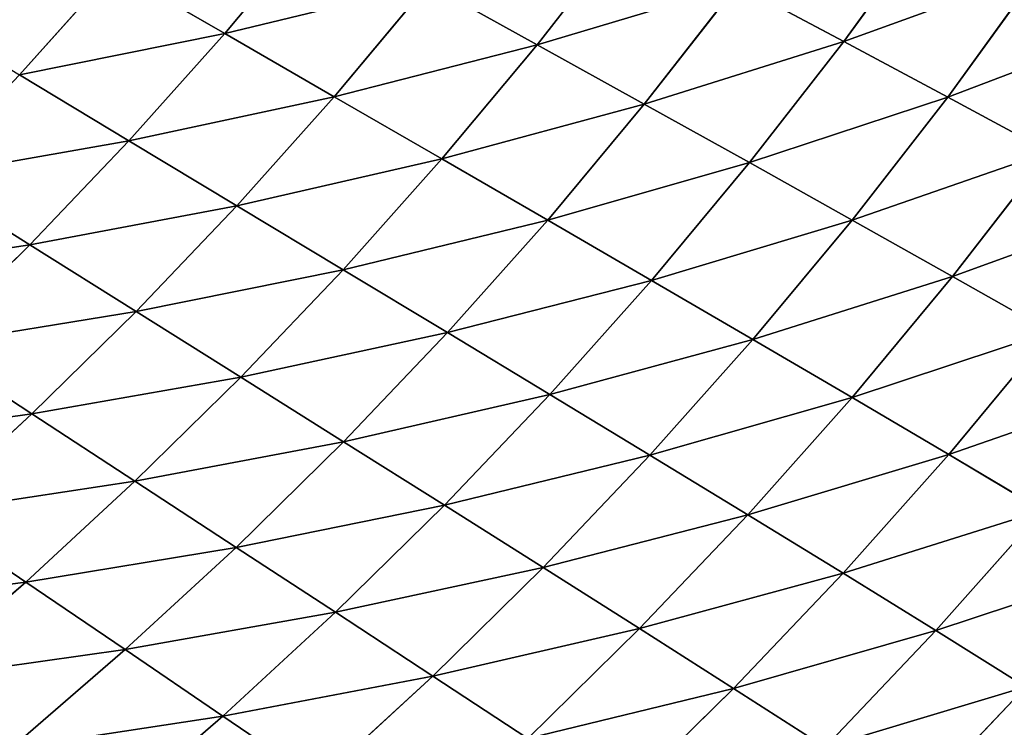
# Model space of a CAD drawing. Extents: x 0 to 500, y 0 to 390.
# Tile 709 of 1056: x 404 to 431, y 82 to 101. Entities that reach past the tile are written whole.
import ezdxf

# ---------------------------------------------------------------- set-up
doc = ezdxf.new("R2010")
doc.units = 0
doc.header["$LTSCALE"] = 25.4
doc.layers.get('0').update_dxf_attribs({"linetype": 'CONTINUOUS'})

# ---------------------------------------------------------------- blocks, each defined once
blk = doc.blocks.new('ATLANTA505_-_S_STL')
at = {"color": 0}
for p, q in [((428.352, 73.245, 310.281), (431.354, 73.161, 307.124)), ((428.352, 73.245, 310.281), (431.354, 73.161, 307.124)), ((431.354, 73.161, 307.124), (428.942, 70.243, 305.617)), ((431.354, 73.161, 307.124), (428.942, 70.243, 305.617)), ((425.973, 70.328, 308.738), (423.521, 67.53, 307.164)), ((425.973, 70.328, 308.738), (423.521, 67.53, 307.164)), ((428.942, 70.243, 305.617), (425.973, 70.328, 308.738)), ((428.942, 70.243, 305.617), (425.973, 70.328, 308.738)), ((428.942, 70.243, 305.617), (426.457, 67.446, 304.081)), ((428.942, 70.243, 305.617), (426.457, 67.446, 304.081)), ((431.805, 70.165, 302.395), (428.942, 70.243, 305.617)), ((431.805, 70.165, 302.395), (428.942, 70.243, 305.617)), ((431.805, 70.165, 302.395), (429.288, 67.367, 300.898)), ((431.805, 70.165, 302.395), (429.288, 67.367, 300.898)), ((420.482, 67.621, 310.15), (423.521, 67.53, 307.164)), ((420.482, 67.621, 310.15), (423.521, 67.53, 307.164)), ((423.521, 67.53, 307.164), (421.001, 64.855, 305.559)), ((423.521, 67.53, 307.164), (421.001, 64.855, 305.559)), ((423.521, 67.53, 307.164), (426.457, 67.446, 304.081)), ((423.521, 67.53, 307.164), (426.457, 67.446, 304.081)), ((426.457, 67.446, 304.081), (423.901, 64.771, 302.514)), ((426.457, 67.446, 304.081), (423.901, 64.771, 302.514)), ((426.457, 67.446, 304.081), (429.288, 67.367, 300.898)), ((426.457, 67.446, 304.081), (429.288, 67.367, 300.898)), ((429.288, 67.367, 300.898), (426.698, 64.693, 299.372)), ((429.288, 67.367, 300.898), (426.698, 64.693, 299.372)), ((429.288, 67.367, 300.898), (432.013, 67.296, 297.615)), ((429.288, 67.367, 300.898), (432.013, 67.296, 297.615)), ((432.013, 67.296, 297.615), (429.392, 64.623, 296.131)), ((432.013, 67.296, 297.615), (429.392, 64.623, 296.131)), ((417.999, 64.945, 308.508), (415.452, 62.394, 306.834)), ((417.999, 64.945, 308.508), (415.452, 62.394, 306.834)), ((421.001, 64.855, 305.559), (417.999, 64.945, 308.508)), ((421.001, 64.855, 305.559), (417.999, 64.945, 308.508)), ((421.001, 64.855, 305.559), (418.415, 62.304, 303.923)), ((421.001, 64.855, 305.559), (418.415, 62.304, 303.923)), ((423.901, 64.771, 302.514), (421.001, 64.855, 305.559)), ((423.901, 64.771, 302.514), (421.001, 64.855, 305.559)), ((423.901, 64.771, 302.514), (421.277, 62.221, 300.918)), ((423.901, 64.771, 302.514), (421.277, 62.221, 300.918)), ((426.698, 64.693, 299.372), (423.901, 64.771, 302.514)), ((426.698, 64.693, 299.372), (423.901, 64.771, 302.514)), ((426.698, 64.693, 299.372), (424.04, 62.145, 297.817)), ((426.698, 64.693, 299.372), (424.04, 62.145, 297.817)), ((429.392, 64.623, 296.131), (426.698, 64.693, 299.372)), ((429.392, 64.623, 296.131), (426.698, 64.693, 299.372)), ((429.392, 64.623, 296.131), (426.702, 62.076, 294.62)), ((429.392, 64.623, 296.131), (426.702, 62.076, 294.62)), ((431.983, 64.559, 292.791), (429.261, 62.015, 291.325)), ((431.983, 64.559, 292.791), (429.261, 62.015, 291.325)), ((431.983, 64.559, 292.791), (429.392, 64.623, 296.131)), ((431.983, 64.559, 292.791), (429.392, 64.623, 296.131)), ((412.391, 62.49, 309.651), (409.827, 60.063, 307.906)), ((412.391, 62.49, 309.651), (409.827, 60.063, 307.906)), ((412.391, 62.49, 309.651), (415.452, 62.394, 306.834)), ((412.391, 62.49, 309.651), (415.452, 62.394, 306.834)), ((415.452, 62.394, 306.834), (412.845, 59.969, 305.126)), ((415.452, 62.394, 306.834), (412.845, 59.969, 305.126)), ((415.452, 62.394, 306.834), (418.415, 62.304, 303.923)), ((415.452, 62.394, 306.834), (418.415, 62.304, 303.923)), ((418.415, 62.304, 303.923), (415.767, 59.881, 302.255)), ((418.415, 62.304, 303.923), (415.767, 59.881, 302.255)), ((418.415, 62.304, 303.923), (421.277, 62.221, 300.918)), ((418.415, 62.304, 303.923), (421.277, 62.221, 300.918)), ((421.277, 62.221, 300.918), (418.591, 59.8, 299.291)), ((421.277, 62.221, 300.918), (418.591, 59.8, 299.291)), ((421.277, 62.221, 300.918), (424.04, 62.145, 297.817)), ((421.277, 62.221, 300.918), (424.04, 62.145, 297.817)), ((424.04, 62.145, 297.817), (421.317, 59.725, 296.233)), ((424.04, 62.145, 297.817), (421.317, 59.725, 296.233)), ((426.702, 62.076, 294.62), (423.945, 59.658, 293.08)), ((426.702, 62.076, 294.62), (423.945, 59.658, 293.08)), ((424.04, 62.145, 297.817), (426.702, 62.076, 294.62)), ((424.04, 62.145, 297.817), (426.702, 62.076, 294.62)), ((426.702, 62.076, 294.62), (429.261, 62.015, 291.325)), ((426.702, 62.076, 294.62), (429.261, 62.015, 291.325)), ((429.261, 62.015, 291.325), (426.472, 59.599, 289.832)), ((429.261, 62.015, 291.325), (426.472, 59.599, 289.832)), ((429.261, 62.015, 291.325), (431.718, 61.96, 287.931)), ((429.261, 62.015, 291.325), (431.718, 61.96, 287.931)), ((409.827, 60.063, 307.906), (406.712, 60.165, 310.595)), ((409.827, 60.063, 307.906), (406.712, 60.165, 310.595)), ((409.827, 60.063, 307.906), (407.207, 57.762, 306.127)), ((409.827, 60.063, 307.906), (407.207, 57.762, 306.127)), ((412.845, 59.969, 305.126), (409.827, 60.063, 307.906)), ((412.845, 59.969, 305.126), (409.827, 60.063, 307.906)), ((412.845, 59.969, 305.126), (410.182, 57.669, 303.386)), ((412.845, 59.969, 305.126), (410.182, 57.669, 303.386)), ((415.767, 59.881, 302.255), (412.845, 59.969, 305.126)), ((415.767, 59.881, 302.255), (412.845, 59.969, 305.126)), ((415.767, 59.881, 302.255), (413.061, 57.583, 300.555)), ((415.767, 59.881, 302.255), (413.061, 57.583, 300.555)), ((418.591, 59.8, 299.291), (415.767, 59.881, 302.255)), ((418.591, 59.8, 299.291), (415.767, 59.881, 302.255)), ((418.591, 59.8, 299.291), (415.846, 57.504, 297.633)), ((418.591, 59.8, 299.291), (415.846, 57.504, 297.633)), ((421.317, 59.725, 296.233), (418.535, 57.432, 294.62)), ((421.317, 59.725, 296.233), (418.535, 57.432, 294.62)), ((421.317, 59.725, 296.233), (418.591, 59.8, 299.291)), ((421.317, 59.725, 296.233), (418.591, 59.8, 299.291)), ((423.945, 59.658, 293.08), (421.317, 59.725, 296.233)), ((423.945, 59.658, 293.08), (421.317, 59.725, 296.233)), ((423.945, 59.658, 293.08), (421.126, 57.367, 291.513)), ((423.945, 59.658, 293.08), (421.126, 57.367, 291.513)), ((426.472, 59.599, 289.832), (423.621, 57.31, 288.313)), ((426.472, 59.599, 289.832), (423.621, 57.31, 288.313)), ((426.472, 59.599, 289.832), (423.945, 59.658, 293.08)), ((426.472, 59.599, 289.832), (423.945, 59.658, 293.08)), ((428.899, 59.547, 286.487), (426.472, 59.599, 289.832)), ((428.899, 59.547, 286.487), (426.472, 59.599, 289.832)), ((404.139, 57.861, 308.779), (407.207, 57.762, 306.127)), ((404.139, 57.861, 308.779), (407.207, 57.762, 306.127)), ((407.207, 57.762, 306.127), (404.538, 55.581, 304.315)), ((407.207, 57.762, 306.127), (404.538, 55.581, 304.315)), ((407.207, 57.762, 306.127), (410.182, 57.669, 303.386)), ((407.207, 57.762, 306.127), (410.182, 57.669, 303.386)), ((410.182, 57.669, 303.386), (407.467, 55.491, 301.614)), ((410.182, 57.669, 303.386), (407.467, 55.491, 301.614)), ((410.182, 57.669, 303.386), (413.061, 57.583, 300.555)), ((410.182, 57.669, 303.386), (413.061, 57.583, 300.555)), ((413.061, 57.583, 300.555), (410.304, 55.408, 298.825)), ((413.061, 57.583, 300.555), (410.304, 55.408, 298.825)), ((413.061, 57.583, 300.555), (415.846, 57.504, 297.633)), ((413.061, 57.583, 300.555), (415.846, 57.504, 297.633)), ((415.846, 57.504, 297.633), (413.047, 55.331, 295.947)), ((415.846, 57.504, 297.633), (413.047, 55.331, 295.947)), ((418.535, 57.432, 294.62), (415.697, 55.262, 292.979)), ((418.535, 57.432, 294.62), (415.697, 55.262, 292.979)), ((415.846, 57.504, 297.633), (418.535, 57.432, 294.62)), ((415.846, 57.504, 297.633), (418.535, 57.432, 294.62)), ((421.126, 57.367, 291.513), (418.252, 55.2, 289.92)), ((421.126, 57.367, 291.513), (418.252, 55.2, 289.92)), ((418.535, 57.432, 294.62), (421.126, 57.367, 291.513)), ((418.535, 57.432, 294.62), (421.126, 57.367, 291.513)), ((421.126, 57.367, 291.513), (423.621, 57.31, 288.313)), ((421.126, 57.367, 291.513), (423.621, 57.31, 288.313)), ((404.538, 55.581, 304.315), (401.517, 55.678, 306.93)), ((404.538, 55.581, 304.315), (401.517, 55.678, 306.93)), ((404.538, 55.581, 304.315), (401.823, 53.52, 302.473)), ((404.538, 55.581, 304.315), (401.823, 53.52, 302.473)), ((407.467, 55.491, 301.614), (404.538, 55.581, 304.315)), ((407.467, 55.491, 301.614), (404.538, 55.581, 304.315)), ((407.467, 55.491, 301.614), (404.706, 53.433, 299.812)), ((407.467, 55.491, 301.614), (404.706, 53.433, 299.812)), ((410.304, 55.408, 298.825), (407.467, 55.491, 301.614)), ((410.304, 55.408, 298.825), (407.467, 55.491, 301.614)), ((410.304, 55.408, 298.825), (407.498, 53.352, 297.066)), ((410.304, 55.408, 298.825), (407.498, 53.352, 297.066)), ((413.047, 55.331, 295.947), (410.199, 53.279, 294.233)), ((413.047, 55.331, 295.947), (410.199, 53.279, 294.233)), ((413.047, 55.331, 295.947), (410.304, 55.408, 298.825)), ((413.047, 55.331, 295.947), (410.304, 55.408, 298.825)), ((415.697, 55.262, 292.979), (412.809, 53.212, 291.312)), ((415.697, 55.262, 292.979), (412.809, 53.212, 291.312)), ((415.697, 55.262, 292.979), (413.047, 55.331, 295.947)), ((415.697, 55.262, 292.979), (413.047, 55.331, 295.947)), ((418.252, 55.2, 289.92), (415.326, 53.153, 288.301)), ((418.252, 55.2, 289.92), (415.326, 53.153, 288.301)), ((418.252, 55.2, 289.92), (415.697, 55.262, 292.979)), ((418.252, 55.2, 289.92), (415.697, 55.262, 292.979)), ((420.712, 55.146, 286.769), (418.252, 55.2, 289.92)), ((420.712, 55.146, 286.769), (418.252, 55.2, 289.92)), ((401.823, 53.52, 302.473), (404.706, 53.433, 299.812)), ((401.823, 53.52, 302.473), (404.706, 53.433, 299.812)), ((404.706, 53.433, 299.812), (401.902, 51.49, 297.982)), ((404.706, 53.433, 299.812), (401.902, 51.49, 297.982)), ((407.498, 53.352, 297.066), (404.649, 51.413, 295.28)), ((407.498, 53.352, 297.066), (404.649, 51.413, 295.28)), ((404.706, 53.433, 299.812), (407.498, 53.352, 297.066)), ((404.706, 53.433, 299.812), (407.498, 53.352, 297.066)), ((407.498, 53.352, 297.066), (410.199, 53.279, 294.233)), ((407.498, 53.352, 297.066), (410.199, 53.279, 294.233)), ((410.199, 53.279, 294.233), (407.307, 51.343, 292.492)), ((410.199, 53.279, 294.233), (407.307, 51.343, 292.492)), ((412.809, 53.212, 291.312), (409.875, 51.28, 289.619)), ((412.809, 53.212, 291.312), (409.875, 51.28, 289.619)), ((410.199, 53.279, 294.233), (412.809, 53.212, 291.312)), ((410.199, 53.279, 294.233), (412.809, 53.212, 291.312)), ((412.809, 53.212, 291.312), (415.326, 53.153, 288.301)), ((412.809, 53.212, 291.312), (415.326, 53.153, 288.301)), ((404.649, 51.413, 295.28), (401.902, 51.49, 297.982)), ((404.649, 51.413, 295.28), (401.902, 51.49, 297.982)), ((404.649, 51.413, 295.28), (401.761, 49.587, 293.466)), ((404.649, 51.413, 295.28), (401.761, 49.587, 293.466)), ((407.307, 51.343, 292.492), (404.374, 49.521, 290.726)), ((407.307, 51.343, 292.492), (404.374, 49.521, 290.726)), ((407.307, 51.343, 292.492), (404.649, 51.413, 295.28)), ((407.307, 51.343, 292.492), (404.649, 51.413, 295.28)), ((409.875, 51.28, 289.619), (406.9, 49.461, 287.901)), ((409.875, 51.28, 289.619), (406.9, 49.461, 287.901)), ((409.875, 51.28, 289.619), (407.307, 51.343, 292.492)), ((409.875, 51.28, 289.619), (407.307, 51.343, 292.492)), ((412.353, 51.224, 286.658), (409.875, 51.28, 289.619)), ((412.353, 51.224, 286.658), (409.875, 51.28, 289.619)), ((404.374, 49.521, 290.726), (406.9, 49.461, 287.901)), ((404.374, 49.521, 290.726), (406.9, 49.461, 287.901))]:
    blk.add_line(p, q, dxfattribs=at)
mesh = blk.add_polyface(dxfattribs=at)
corners = [(428.352, 73.245, 310.281), (433.688, 76.196, 308.603), (431.354, 73.161, 307.124), (430.656, 76.278, 311.795)]
mesh.append_faces([[corners[k] for k in face] for face in [(0, 1, 2), (1, 0, 3)]], dxfattribs={"vtx0": -1, "color": 0})
mesh = blk.add_polyface(dxfattribs=at)
corners = [(425.973, 70.328, 308.738), (431.354, 73.161, 307.124), (428.942, 70.243, 305.617), (428.352, 73.245, 310.281)]
mesh.append_faces([[corners[k] for k in face] for face in [(0, 1, 2), (1, 0, 3)]], dxfattribs={"vtx0": -1, "color": 0})
mesh = blk.add_polyface(dxfattribs=at)
corners = [(428.942, 70.243, 305.617), (434.247, 73.083, 303.864), (431.805, 70.165, 302.395), (431.354, 73.161, 307.124)]
mesh.append_faces([[corners[k] for k in face] for face in [(0, 1, 2), (1, 0, 3)]], dxfattribs={"vtx0": -1, "color": 0})
mesh = blk.add_polyface(dxfattribs=at)
corners = [(420.482, 67.621, 310.15), (425.973, 70.328, 308.738), (423.521, 67.53, 307.164), (422.898, 70.418, 311.759)]
mesh.append_faces([[corners[k] for k in face] for face in [(0, 1, 2), (1, 0, 3)]], dxfattribs={"vtx0": -1, "color": 0})
mesh = blk.add_polyface(dxfattribs=at)
corners = [(423.521, 67.53, 307.164), (428.942, 70.243, 305.617), (426.457, 67.446, 304.081), (425.973, 70.328, 308.738)]
mesh.append_faces([[corners[k] for k in face] for face in [(0, 1, 2), (1, 0, 3)]], dxfattribs={"vtx0": -1, "color": 0})
mesh = blk.add_polyface(dxfattribs=at)
corners = [(426.457, 67.446, 304.081), (431.805, 70.165, 302.395), (429.288, 67.367, 300.898), (428.942, 70.243, 305.617)]
mesh.append_faces([[corners[k] for k in face] for face in [(0, 1, 2), (1, 0, 3)]], dxfattribs={"vtx0": -1, "color": 0})
mesh = blk.add_polyface(dxfattribs=at)
corners = [(429.288, 67.367, 300.898), (434.561, 70.093, 299.071), (432.013, 67.296, 297.615), (431.805, 70.165, 302.395)]
mesh.append_faces([[corners[k] for k in face] for face in [(0, 1, 2), (1, 0, 3)]], dxfattribs={"vtx0": -1, "color": 0})
mesh = blk.add_polyface(dxfattribs=at)
corners = [(417.999, 64.945, 308.508), (423.521, 67.53, 307.164), (421.001, 64.855, 305.559), (420.482, 67.621, 310.15)]
mesh.append_faces([[corners[k] for k in face] for face in [(0, 1, 2), (1, 0, 3)]], dxfattribs={"vtx0": -1, "color": 0})
mesh = blk.add_polyface(dxfattribs=at)
corners = [(421.001, 64.855, 305.559), (426.457, 67.446, 304.081), (423.901, 64.771, 302.514), (423.521, 67.53, 307.164)]
mesh.append_faces([[corners[k] for k in face] for face in [(0, 1, 2), (1, 0, 3)]], dxfattribs={"vtx0": -1, "color": 0})
mesh = blk.add_polyface(dxfattribs=at)
corners = [(423.901, 64.771, 302.514), (429.288, 67.367, 300.898), (426.698, 64.693, 299.372), (426.457, 67.446, 304.081)]
mesh.append_faces([[corners[k] for k in face] for face in [(0, 1, 2), (1, 0, 3)]], dxfattribs={"vtx0": -1, "color": 0})
mesh = blk.add_polyface(dxfattribs=at)
corners = [(426.698, 64.693, 299.372), (432.013, 67.296, 297.615), (429.392, 64.623, 296.131), (429.288, 67.367, 300.898)]
mesh.append_faces([[corners[k] for k in face] for face in [(0, 1, 2), (1, 0, 3)]], dxfattribs={"vtx0": -1, "color": 0})
mesh = blk.add_polyface(dxfattribs=at)
corners = [(429.392, 64.623, 296.131), (434.633, 67.231, 294.23), (431.983, 64.559, 292.791), (432.013, 67.296, 297.615)]
mesh.append_faces([[corners[k] for k in face] for face in [(0, 1, 2), (1, 0, 3)]], dxfattribs={"vtx0": -1, "color": 0})
mesh = blk.add_polyface(dxfattribs=at)
corners = [(412.391, 62.49, 309.651), (417.999, 64.945, 308.508), (415.452, 62.394, 306.834), (414.897, 65.042, 311.362)]
mesh.append_faces([[corners[k] for k in face] for face in [(0, 1, 2), (1, 0, 3)]], dxfattribs={"vtx0": -1, "color": 0})
mesh = blk.add_polyface(dxfattribs=at)
corners = [(415.452, 62.394, 306.834), (421.001, 64.855, 305.559), (418.415, 62.304, 303.923), (417.999, 64.945, 308.508)]
mesh.append_faces([[corners[k] for k in face] for face in [(0, 1, 2), (1, 0, 3)]], dxfattribs={"vtx0": -1, "color": 0})
mesh = blk.add_polyface(dxfattribs=at)
corners = [(418.415, 62.304, 303.923), (423.901, 64.771, 302.514), (421.277, 62.221, 300.918), (421.001, 64.855, 305.559)]
mesh.append_faces([[corners[k] for k in face] for face in [(0, 1, 2), (1, 0, 3)]], dxfattribs={"vtx0": -1, "color": 0})
mesh = blk.add_polyface(dxfattribs=at)
corners = [(421.277, 62.221, 300.918), (426.698, 64.693, 299.372), (424.04, 62.145, 297.817), (423.901, 64.771, 302.514)]
mesh.append_faces([[corners[k] for k in face] for face in [(0, 1, 2), (1, 0, 3)]], dxfattribs={"vtx0": -1, "color": 0})
mesh = blk.add_polyface(dxfattribs=at)
corners = [(424.04, 62.145, 297.817), (429.392, 64.623, 296.131), (426.702, 62.076, 294.62), (426.698, 64.693, 299.372)]
mesh.append_faces([[corners[k] for k in face] for face in [(0, 1, 2), (1, 0, 3)]], dxfattribs={"vtx0": -1, "color": 0})
mesh = blk.add_polyface(dxfattribs=at)
corners = [(426.702, 62.076, 294.62), (431.983, 64.559, 292.791), (429.261, 62.015, 291.325), (429.392, 64.623, 296.131)]
mesh.append_faces([[corners[k] for k in face] for face in [(0, 1, 2), (1, 0, 3)]], dxfattribs={"vtx0": -1, "color": 0})
mesh = blk.add_polyface(dxfattribs=at)
corners = [(429.261, 62.015, 291.325), (434.468, 64.503, 289.349), (431.718, 61.96, 287.931), (431.983, 64.559, 292.791)]
mesh.append_faces([[corners[k] for k in face] for face in [(0, 1, 2), (1, 0, 3)]], dxfattribs={"vtx0": -1, "color": 0})
mesh = blk.add_polyface(dxfattribs=at)
corners = [(406.712, 60.165, 310.595), (412.391, 62.49, 309.651), (409.827, 60.063, 307.906), (409.232, 62.592, 312.376)]
mesh.append_faces([[corners[k] for k in face] for face in [(0, 1, 2), (1, 0, 3)]], dxfattribs={"vtx0": -1, "color": 0})
mesh = blk.add_polyface(dxfattribs=at)
corners = [(409.827, 60.063, 307.906), (415.452, 62.394, 306.834), (412.845, 59.969, 305.126), (412.391, 62.49, 309.651)]
mesh.append_faces([[corners[k] for k in face] for face in [(0, 1, 2), (1, 0, 3)]], dxfattribs={"vtx0": -1, "color": 0})
mesh = blk.add_polyface(dxfattribs=at)
corners = [(412.845, 59.969, 305.126), (418.415, 62.304, 303.923), (415.767, 59.881, 302.255), (415.452, 62.394, 306.834)]
mesh.append_faces([[corners[k] for k in face] for face in [(0, 1, 2), (1, 0, 3)]], dxfattribs={"vtx0": -1, "color": 0})
mesh = blk.add_polyface(dxfattribs=at)
corners = [(415.767, 59.881, 302.255), (421.277, 62.221, 300.918), (418.591, 59.8, 299.291), (418.415, 62.304, 303.923)]
mesh.append_faces([[corners[k] for k in face] for face in [(0, 1, 2), (1, 0, 3)]], dxfattribs={"vtx0": -1, "color": 0})
mesh = blk.add_polyface(dxfattribs=at)
corners = [(418.591, 59.8, 299.291), (424.04, 62.145, 297.817), (421.317, 59.725, 296.233), (421.277, 62.221, 300.918)]
mesh.append_faces([[corners[k] for k in face] for face in [(0, 1, 2), (1, 0, 3)]], dxfattribs={"vtx0": -1, "color": 0})
mesh = blk.add_polyface(dxfattribs=at)
corners = [(421.317, 59.725, 296.233), (426.702, 62.076, 294.62), (423.945, 59.658, 293.08), (424.04, 62.145, 297.817)]
mesh.append_faces([[corners[k] for k in face] for face in [(0, 1, 2), (1, 0, 3)]], dxfattribs={"vtx0": -1, "color": 0})
mesh = blk.add_polyface(dxfattribs=at)
corners = [(423.945, 59.658, 293.08), (429.261, 62.015, 291.325), (426.472, 59.599, 289.832), (426.702, 62.076, 294.62)]
mesh.append_faces([[corners[k] for k in face] for face in [(0, 1, 2), (1, 0, 3)]], dxfattribs={"vtx0": -1, "color": 0})
mesh = blk.add_polyface(dxfattribs=at)
corners = [(426.472, 59.599, 289.832), (431.718, 61.96, 287.931), (428.899, 59.547, 286.487), (429.261, 62.015, 291.325)]
mesh.append_faces([[corners[k] for k in face] for face in [(0, 1, 2), (1, 0, 3)]], dxfattribs={"vtx0": -1, "color": 0})
mesh = blk.add_polyface(dxfattribs=at)
corners = [(404.139, 57.861, 308.779), (409.827, 60.063, 307.906), (407.207, 57.762, 306.127), (406.712, 60.165, 310.595)]
mesh.append_faces([[corners[k] for k in face] for face in [(0, 1, 2), (1, 0, 3)]], dxfattribs={"vtx0": -1, "color": 0})
mesh = blk.add_polyface(dxfattribs=at)
corners = [(407.207, 57.762, 306.127), (412.845, 59.969, 305.126), (410.182, 57.669, 303.386), (409.827, 60.063, 307.906)]
mesh.append_faces([[corners[k] for k in face] for face in [(0, 1, 2), (1, 0, 3)]], dxfattribs={"vtx0": -1, "color": 0})
mesh = blk.add_polyface(dxfattribs=at)
corners = [(410.182, 57.669, 303.386), (415.767, 59.881, 302.255), (413.061, 57.583, 300.555), (412.845, 59.969, 305.126)]
mesh.append_faces([[corners[k] for k in face] for face in [(0, 1, 2), (1, 0, 3)]], dxfattribs={"vtx0": -1, "color": 0})
mesh = blk.add_polyface(dxfattribs=at)
corners = [(413.061, 57.583, 300.555), (418.591, 59.8, 299.291), (415.846, 57.504, 297.633), (415.767, 59.881, 302.255)]
mesh.append_faces([[corners[k] for k in face] for face in [(0, 1, 2), (1, 0, 3)]], dxfattribs={"vtx0": -1, "color": 0})
mesh = blk.add_polyface(dxfattribs=at)
corners = [(415.846, 57.504, 297.633), (421.317, 59.725, 296.233), (418.535, 57.432, 294.62), (418.591, 59.8, 299.291)]
mesh.append_faces([[corners[k] for k in face] for face in [(0, 1, 2), (1, 0, 3)]], dxfattribs={"vtx0": -1, "color": 0})
mesh = blk.add_polyface(dxfattribs=at)
corners = [(418.535, 57.432, 294.62), (423.945, 59.658, 293.08), (421.126, 57.367, 291.513), (421.317, 59.725, 296.233)]
mesh.append_faces([[corners[k] for k in face] for face in [(0, 1, 2), (1, 0, 3)]], dxfattribs={"vtx0": -1, "color": 0})
mesh = blk.add_polyface(dxfattribs=at)
corners = [(421.126, 57.367, 291.513), (426.472, 59.599, 289.832), (423.621, 57.31, 288.313), (423.945, 59.658, 293.08)]
mesh.append_faces([[corners[k] for k in face] for face in [(0, 1, 2), (1, 0, 3)]], dxfattribs={"vtx0": -1, "color": 0})
mesh = blk.add_polyface(dxfattribs=at)
corners = [(423.621, 57.31, 288.313), (428.899, 59.547, 286.487), (426.017, 57.261, 285.018), (426.472, 59.599, 289.832)]
mesh.append_faces([[corners[k] for k in face] for face in [(0, 1, 2), (1, 0, 3)]], dxfattribs={"vtx0": -1, "color": 0})
mesh = blk.add_polyface(dxfattribs=at)
corners = [(401.517, 55.678, 306.93), (407.207, 57.762, 306.127), (404.538, 55.581, 304.315), (404.139, 57.861, 308.779)]
mesh.append_faces([[corners[k] for k in face] for face in [(0, 1, 2), (1, 0, 3)]], dxfattribs={"vtx0": -1, "color": 0})
mesh = blk.add_polyface(dxfattribs=at)
corners = [(404.538, 55.581, 304.315), (410.182, 57.669, 303.386), (407.467, 55.491, 301.614), (407.207, 57.762, 306.127)]
mesh.append_faces([[corners[k] for k in face] for face in [(0, 1, 2), (1, 0, 3)]], dxfattribs={"vtx0": -1, "color": 0})
mesh = blk.add_polyface(dxfattribs=at)
corners = [(407.467, 55.491, 301.614), (413.061, 57.583, 300.555), (410.304, 55.408, 298.825), (410.182, 57.669, 303.386)]
mesh.append_faces([[corners[k] for k in face] for face in [(0, 1, 2), (1, 0, 3)]], dxfattribs={"vtx0": -1, "color": 0})
mesh = blk.add_polyface(dxfattribs=at)
corners = [(410.304, 55.408, 298.825), (415.846, 57.504, 297.633), (413.047, 55.331, 295.947), (413.061, 57.583, 300.555)]
mesh.append_faces([[corners[k] for k in face] for face in [(0, 1, 2), (1, 0, 3)]], dxfattribs={"vtx0": -1, "color": 0})
mesh = blk.add_polyface(dxfattribs=at)
corners = [(413.047, 55.331, 295.947), (418.535, 57.432, 294.62), (415.697, 55.262, 292.979), (415.846, 57.504, 297.633)]
mesh.append_faces([[corners[k] for k in face] for face in [(0, 1, 2), (1, 0, 3)]], dxfattribs={"vtx0": -1, "color": 0})
mesh = blk.add_polyface(dxfattribs=at)
corners = [(415.697, 55.262, 292.979), (421.126, 57.367, 291.513), (418.252, 55.2, 289.92), (418.535, 57.432, 294.62)]
mesh.append_faces([[corners[k] for k in face] for face in [(0, 1, 2), (1, 0, 3)]], dxfattribs={"vtx0": -1, "color": 0})
mesh = blk.add_polyface(dxfattribs=at)
corners = [(418.252, 55.2, 289.92), (423.621, 57.31, 288.313), (420.712, 55.146, 286.769), (421.126, 57.367, 291.513)]
mesh.append_faces([[corners[k] for k in face] for face in [(0, 1, 2), (1, 0, 3)]], dxfattribs={"vtx0": -1, "color": 0})
mesh = blk.add_polyface(dxfattribs=at)
corners = [(398.851, 53.614, 305.047), (404.538, 55.581, 304.315), (401.823, 53.52, 302.473), (401.517, 55.678, 306.93)]
mesh.append_faces([[corners[k] for k in face] for face in [(0, 1, 2), (1, 0, 3)]], dxfattribs={"vtx0": -1, "color": 0})
mesh = blk.add_polyface(dxfattribs=at)
corners = [(401.823, 53.52, 302.473), (407.467, 55.491, 301.614), (404.706, 53.433, 299.812), (404.538, 55.581, 304.315)]
mesh.append_faces([[corners[k] for k in face] for face in [(0, 1, 2), (1, 0, 3)]], dxfattribs={"vtx0": -1, "color": 0})
mesh = blk.add_polyface(dxfattribs=at)
corners = [(404.706, 53.433, 299.812), (410.304, 55.408, 298.825), (407.498, 53.352, 297.066), (407.467, 55.491, 301.614)]
mesh.append_faces([[corners[k] for k in face] for face in [(0, 1, 2), (1, 0, 3)]], dxfattribs={"vtx0": -1, "color": 0})
mesh = blk.add_polyface(dxfattribs=at)
corners = [(407.498, 53.352, 297.066), (413.047, 55.331, 295.947), (410.199, 53.279, 294.233), (410.304, 55.408, 298.825)]
mesh.append_faces([[corners[k] for k in face] for face in [(0, 1, 2), (1, 0, 3)]], dxfattribs={"vtx0": -1, "color": 0})
mesh = blk.add_polyface(dxfattribs=at)
corners = [(410.199, 53.279, 294.233), (415.697, 55.262, 292.979), (412.809, 53.212, 291.312), (413.047, 55.331, 295.947)]
mesh.append_faces([[corners[k] for k in face] for face in [(0, 1, 2), (1, 0, 3)]], dxfattribs={"vtx0": -1, "color": 0})
mesh = blk.add_polyface(dxfattribs=at)
corners = [(412.809, 53.212, 291.312), (418.252, 55.2, 289.92), (415.326, 53.153, 288.301), (415.697, 55.262, 292.979)]
mesh.append_faces([[corners[k] for k in face] for face in [(0, 1, 2), (1, 0, 3)]], dxfattribs={"vtx0": -1, "color": 0})
mesh = blk.add_polyface(dxfattribs=at)
corners = [(415.326, 53.153, 288.301), (420.712, 55.146, 286.769), (417.75, 53.102, 285.2), (418.252, 55.2, 289.92)]
mesh.append_faces([[corners[k] for k in face] for face in [(0, 1, 2), (1, 0, 3)]], dxfattribs={"vtx0": -1, "color": 0})
mesh = blk.add_polyface(dxfattribs=at)
corners = [(399.068, 51.574, 300.6), (404.706, 53.433, 299.812), (401.902, 51.49, 297.982), (401.823, 53.52, 302.473)]
mesh.append_faces([[corners[k] for k in face] for face in [(0, 1, 2), (1, 0, 3)]], dxfattribs={"vtx0": -1, "color": 0})
mesh = blk.add_polyface(dxfattribs=at)
corners = [(401.902, 51.49, 297.982), (407.498, 53.352, 297.066), (404.649, 51.413, 295.28), (404.706, 53.433, 299.812)]
mesh.append_faces([[corners[k] for k in face] for face in [(0, 1, 2), (1, 0, 3)]], dxfattribs={"vtx0": -1, "color": 0})
mesh = blk.add_polyface(dxfattribs=at)
corners = [(404.649, 51.413, 295.28), (410.199, 53.279, 294.233), (407.307, 51.343, 292.492), (407.498, 53.352, 297.066)]
mesh.append_faces([[corners[k] for k in face] for face in [(0, 1, 2), (1, 0, 3)]], dxfattribs={"vtx0": -1, "color": 0})
mesh = blk.add_polyface(dxfattribs=at)
corners = [(407.307, 51.343, 292.492), (412.809, 53.212, 291.312), (409.875, 51.28, 289.619), (410.199, 53.279, 294.233)]
mesh.append_faces([[corners[k] for k in face] for face in [(0, 1, 2), (1, 0, 3)]], dxfattribs={"vtx0": -1, "color": 0})
mesh = blk.add_polyface(dxfattribs=at)
corners = [(409.875, 51.28, 289.619), (415.326, 53.153, 288.301), (412.353, 51.224, 286.658), (412.809, 53.212, 291.312)]
mesh.append_faces([[corners[k] for k in face] for face in [(0, 1, 2), (1, 0, 3)]], dxfattribs={"vtx0": -1, "color": 0})
mesh = blk.add_polyface(dxfattribs=at)
corners = [(399.061, 49.661, 296.124), (404.649, 51.413, 295.28), (401.761, 49.587, 293.466), (401.902, 51.49, 297.982)]
mesh.append_faces([[corners[k] for k in face] for face in [(0, 1, 2), (1, 0, 3)]], dxfattribs={"vtx0": -1, "color": 0})
mesh = blk.add_polyface(dxfattribs=at)
corners = [(401.761, 49.587, 293.466), (407.307, 51.343, 292.492), (404.374, 49.521, 290.726), (404.649, 51.413, 295.28)]
mesh.append_faces([[corners[k] for k in face] for face in [(0, 1, 2), (1, 0, 3)]], dxfattribs={"vtx0": -1, "color": 0})
mesh = blk.add_polyface(dxfattribs=at)
corners = [(404.374, 49.521, 290.726), (409.875, 51.28, 289.619), (406.9, 49.461, 287.901), (407.307, 51.343, 292.492)]
mesh.append_faces([[corners[k] for k in face] for face in [(0, 1, 2), (1, 0, 3)]], dxfattribs={"vtx0": -1, "color": 0})
mesh = blk.add_polyface(dxfattribs=at)
corners = [(406.9, 49.461, 287.901), (412.353, 51.224, 286.658), (409.339, 49.408, 284.991), (409.875, 51.28, 289.619)]
mesh.append_faces([[corners[k] for k in face] for face in [(0, 1, 2), (1, 0, 3)]], dxfattribs={"vtx0": -1, "color": 0})
mesh = blk.add_polyface(dxfattribs=at)
corners = [(401.405, 47.807, 288.935), (406.9, 49.461, 287.901), (403.887, 47.75, 286.16), (404.374, 49.521, 290.726)]
mesh.append_faces([[corners[k] for k in face] for face in [(0, 1, 2), (1, 0, 3)]], dxfattribs={"vtx0": -1, "color": 0})

msp = doc.modelspace()

# ---------------------------------------------------------------- block references
at = {"color": 254, "extrusion": (0, -1, 1.11022e-16)}
msp.add_blockref('ATLANTA505_-_S_STL', (-0.149, -0.01, -389.852), dxfattribs=at)

doc.saveas('drawing.dxf')
